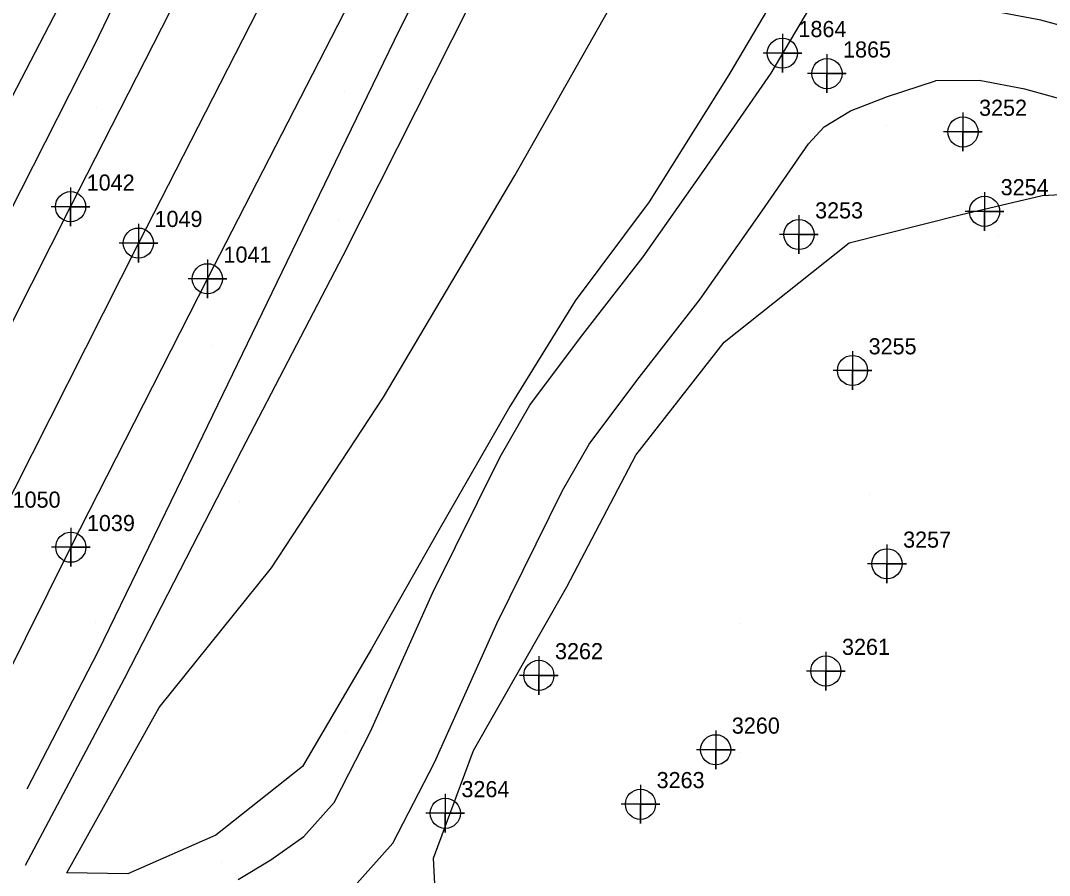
# Model space of a CAD drawing. Extents: x 2062781 to 2066835, y 358981 to 366501.
# Drawn here: x 2063687.7 to 2063847.2, y 360648.4 to 360780.9 of the extents above; entities that cross this region are included whole.
import ezdxf

# ---------------------------------------------------------------- set-up
doc = ezdxf.new("R2010")
doc.units = 0
for name, color, linetype in [('Exist DTM Crownline', 7, 'Continuous'), ('Exist DTM Crownline Cogo Number', 7, 'Continuous'), ('Exist DTM Crownline Cogo Point CELL', 7, 'Continuous'), ('Exist DTM Regular Point CELL', 7, 'Continuous'), ('Exist DTM Regular Point Cogo Number', 7, 'Continuous'), ('Exist Roads EOP', 7, 'Continuous'), ('Exist Roads EOP Cogo Number', 7, 'Continuous'), ('Exist Roads EOP Cogo Point CELL', 7, 'Continuous'), ('PH Exist DTM Breakline', 7, 'Continuous'), ('PH Exist DTM Point', 7, 'Continuous')]:
    doc.layers.add(name, color=color, linetype=linetype)

msp = doc.modelspace()

# ---------------------------------------------------------------- linework, layer by layer
at = {"layer": 'Exist DTM Crownline'}
msp.add_lwpolyline([(2063750.55, 360833.69), (2063727.84, 360789.3), (2063705.93, 360746.41), (2063683.92, 360702.88), (2063663.24, 360662.2), (2063641.44, 360619.31), (2063619.27, 360575.63), (2063598.51, 360534.74), (2063576.26, 360491.01), (2063554.11, 360448.07), (2063531.69, 360403.69), (2063510.6, 360362.17), (2063489.74, 360321.58), (2063468.62, 360279.83), (2063447.14, 360237.46), (2063426.34, 360196.56), (2063406.83, 360158.2), (2063384.9, 360114.87), (2063362.69, 360071.39), (2063342.05, 360030.63), (2063319.97, 359987.39), (2063296.38, 359941.39)], dxfattribs=at)
at = {"layer": 'Exist DTM Crownline Cogo Point CELL'}
msp.add_lwpolyline([(2063705.93, 360749.41), (2063705.93, 360743.41), (2063705.93, 360746.41), (2063708.93, 360746.41), (2063702.93, 360746.41)], dxfattribs=at)
msp.add_lwpolyline([(2063705.93, 360749.41), (2063705.93, 360743.41), (2063705.93, 360746.41), (2063708.93, 360746.41), (2063702.93, 360746.41)], dxfattribs=at)
msp.add_lwpolyline([(2063705.93, 360749.41), (2063705.93, 360743.41), (2063705.93, 360746.41), (2063708.93, 360746.41), (2063702.93, 360746.41)], dxfattribs=at)
msp.add_circle((2063705.93, 360746.41), 2.34, dxfattribs=at)
msp.add_circle((2063705.93, 360746.41), 2.34, dxfattribs=at)
msp.add_circle((2063705.93, 360746.41), 2.34, dxfattribs=at)
at = {"layer": 'Exist DTM Regular Point CELL'}
for points in [[(2063805.8, 360778.86), (2063805.8, 360772.86), (2063805.8, 360775.86), (2063808.8, 360775.86), (2063802.8, 360775.86)], [(2063812.72, 360775.69), (2063812.72, 360769.69), (2063812.72, 360772.69), (2063815.72, 360772.69), (2063809.72, 360772.69)], [(2063833.81, 360766.65), (2063833.81, 360760.65), (2063833.81, 360763.65), (2063836.81, 360763.65), (2063830.81, 360763.65)], [(2063837.16, 360754.33), (2063837.16, 360748.33), (2063837.16, 360751.33), (2063840.16, 360751.33), (2063834.16, 360751.33)], [(2063808.38, 360750.74), (2063808.38, 360744.74), (2063808.38, 360747.74), (2063811.38, 360747.74), (2063805.38, 360747.74)], [(2063816.68, 360729.66), (2063816.68, 360723.66), (2063816.68, 360726.66), (2063819.68, 360726.66), (2063813.68, 360726.66)], [(2063822.03, 360699.68), (2063822.03, 360693.68), (2063822.03, 360696.68), (2063825.03, 360696.68), (2063819.03, 360696.68)], [(2063812.55, 360683.05), (2063812.55, 360677.05), (2063812.55, 360680.05), (2063815.55, 360680.05), (2063809.55, 360680.05)], [(2063768.04, 360682.38), (2063768.04, 360676.38), (2063768.04, 360679.38), (2063771.04, 360679.38), (2063765.04, 360679.38)], [(2063795.47, 360670.84), (2063795.47, 360664.84), (2063795.47, 360667.84), (2063798.47, 360667.84), (2063792.47, 360667.84)], [(2063783.8, 360662.39), (2063783.8, 360656.39), (2063783.8, 360659.39), (2063786.8, 360659.39), (2063780.8, 360659.39)], [(2063753.53, 360660.99), (2063753.53, 360654.99), (2063753.53, 360657.99), (2063756.53, 360657.99), (2063750.53, 360657.99)]]:
    msp.add_lwpolyline(points, dxfattribs=at)
for centre in [(2063805.8, 360775.86), (2063812.72, 360772.69), (2063833.81, 360763.65), (2063837.16, 360751.33), (2063808.38, 360747.74), (2063816.68, 360726.66), (2063822.03, 360696.68), (2063768.04, 360679.38), (2063812.55, 360680.05), (2063795.47, 360667.84), (2063753.53, 360657.99), (2063783.8, 360659.39)]:
    msp.add_circle(centre, 2.34, dxfattribs=at)
at = {"layer": 'Exist Roads EOP'}
for points in [[(2063286.47, 359947.64), (2063309.41, 359993.28), (2063331.5, 360036.62), (2063353.47, 360079.37), (2063374.09, 360120.61), (2063394.89, 360165.38), (2063417.4, 360208.71), (2063436.23, 360246.03), (2063449.27, 360270.89), (2063451.38, 360272.28), (2063457.84, 360285.06), (2063479.58, 360327.99), (2063500.63, 360369.12), (2063521.45, 360410.21), (2063543.5, 360453.45), (2063565.77, 360497.25), (2063587.25, 360539.79), (2063609.2, 360582.5), (2063630.76, 360625.39), (2063652.41, 360668.3), (2063674.4, 360710.54), (2063695.41, 360752.05), (2063717.28, 360794.95), (2063739.23, 360837.72)], [(2063307.08, 359936.09), (2063330.79, 359982.25), (2063353.21, 360026.63), (2063373.94, 360067.35), (2063395.33, 360109.66), (2063417.3, 360152.86), (2063438.53, 360194.57), (2063458.78, 360234.01), (2063479.37, 360275.02), (2063500.83, 360316.36), (2063521.71, 360358), (2063542.56, 360398.65), (2063564.98, 360442.66), (2063586.95, 360486.19), (2063608.7, 360528.89), (2063630.33, 360571.32), (2063652.02, 360613.69), (2063674.28, 360656.66), (2063695.45, 360699.25), (2063716.63, 360740.88), (2063738.76, 360783.94), (2063760.61, 360827.22)]]:
    msp.add_lwpolyline(points, dxfattribs=at)
at = {"layer": 'Exist Roads EOP Cogo Point CELL'}
for points in [[(2063695.41, 360755.05), (2063695.41, 360749.05), (2063695.41, 360752.05), (2063698.41, 360752.05), (2063692.41, 360752.05)], [(2063695.41, 360755.05), (2063695.41, 360749.05), (2063695.41, 360752.05), (2063698.41, 360752.05), (2063692.41, 360752.05)], [(2063695.41, 360755.05), (2063695.41, 360749.05), (2063695.41, 360752.05), (2063698.41, 360752.05), (2063692.41, 360752.05)], [(2063716.63, 360743.88), (2063716.63, 360737.88), (2063716.63, 360740.88), (2063719.63, 360740.88), (2063713.63, 360740.88)], [(2063716.63, 360743.88), (2063716.63, 360737.88), (2063716.63, 360740.88), (2063719.63, 360740.88), (2063713.63, 360740.88)], [(2063716.63, 360743.88), (2063716.63, 360737.88), (2063716.63, 360740.88), (2063719.63, 360740.88), (2063713.63, 360740.88)], [(2063695.45, 360702.25), (2063695.45, 360696.25), (2063695.45, 360699.25), (2063698.45, 360699.25), (2063692.45, 360699.25)], [(2063695.45, 360702.25), (2063695.45, 360696.25), (2063695.45, 360699.25), (2063698.45, 360699.25), (2063692.45, 360699.25)], [(2063695.45, 360702.25), (2063695.45, 360696.25), (2063695.45, 360699.25), (2063698.45, 360699.25), (2063692.45, 360699.25)]]:
    msp.add_lwpolyline(points, dxfattribs=at)
for centre in [(2063695.41, 360752.05), (2063695.41, 360752.05), (2063695.41, 360752.05), (2063716.63, 360740.88), (2063716.63, 360740.88), (2063716.63, 360740.88), (2063695.45, 360699.25), (2063695.45, 360699.25), (2063695.45, 360699.25)]:
    msp.add_circle(centre, 2.34, dxfattribs=at)
at = {"layer": 'PH Exist DTM Breakline'}
for points in [[(2063769.13, 360934.13), (2063753.41, 360901.59), (2063739.18, 360874.1), (2063723.57, 360843.53), (2063709.42, 360816.29), (2063694.88, 360785.61), (2063682, 360760.9), (2063667.48, 360733.07), (2063654.96, 360708.58), (2063648.43, 360695.96), (2063645.39, 360692.37)], [(2063776.97, 360931.53), (2063769.01, 360915.74), (2063760.04, 360897.99), (2063750.63, 360879.63), (2063741.04, 360861.07), (2063731.12, 360841.27), (2063724.4, 360828.6), (2063712.47, 360804.79), (2063699.04, 360776.93), (2063683.86, 360747.2)], [(2063810.81, 360907.56), (2063798.11, 360880.57), (2063782.14, 360845.98), (2063767.56, 360818.52), (2063756.96, 360800.26), (2063746.45, 360779.53), (2063728.94, 360743.51), (2063713.58, 360711.79), (2063699.66, 360683.01), (2063688.61, 360661.71)], [(2063688.4, 360649.97), (2063703.75, 360678.89), (2063721.99, 360714.29), (2063737.7, 360744.48), (2063760.23, 360789.21), (2063783.2, 360833.22), (2063802.01, 360870.93), (2063819.62, 360906.07)], [(2063694.83, 360648.74), (2063709.16, 360674.4), (2063726.55, 360696.08), (2063743.94, 360722.5), (2063764.31, 360756.87), (2063783.76, 360791.26), (2063811.22, 360841.04), (2063835.3, 360891.27)], [(2063887.03, 360841.48), (2063882.43, 360843.91), (2063875.13, 360845.09), (2063866.24, 360845.64), (2063856.77, 360844.48), (2063848.72, 360843.65), (2063842.35, 360840.91), (2063835.82, 360835.3), (2063831.28, 360830.11), (2063825.73, 360821.7), (2063811.83, 360796.77), (2063797.51, 360772.48), (2063785.13, 360752.79), (2063773.69, 360737.45), (2063763.54, 360721.05), (2063752.51, 360701.87), (2063742.07, 360683.49), (2063731.36, 360665.25)], [(2063752.27, 360640.06), (2063751.71, 360651.05), (2063757.92, 360667.75), (2063772.39, 360693.13), (2063783.09, 360713.52), (2063796.78, 360731.06), (2063816.14, 360746.45), (2063833.4, 360750.78), (2063846.09, 360753.8), (2063870.24, 360755.07), (2063894.54, 360756.32), (2063902.97, 360762.61), (2063908.45, 360773.55), (2063914.4, 360787.72), (2063913.93, 360799.67), (2063910.34, 360817.66), (2063899.46, 360833.43), (2063887.03, 360841.48)], [(2063721.42, 360647.74), (2063726.47, 360650.79), (2063731.61, 360654.41), (2063736.27, 360659.64), (2063741.94, 360670.65), (2063751.55, 360692.13), (2063762.02, 360713.26), (2063766.63, 360721.29), (2063774.51, 360731.79), (2063784.23, 360744.28), (2063793.63, 360757.68), (2063804.07, 360772.75), (2063813.06, 360787.99), (2063823.15, 360806.91), (2063828.93, 360817.55), (2063831.93, 360822.49), (2063836.11, 360828.16), (2063841.11, 360832.23), (2063846.56, 360835.38), (2063854.83, 360839.06)], [(2063856.28, 360778.12), (2063845.91, 360780.99), (2063837.35, 360782.61), (2063829.51, 360782.57)], [(2063809.87, 360761.81), (2063812.31, 360764.46), (2063816.35, 360766.91), (2063822.11, 360769.16), (2063829.56, 360771.57)], [(2063853.7, 360767.42), (2063843.41, 360770.26), (2063836.34, 360771.61), (2063829.56, 360771.57)], [(2063692.53, 360633.87), (2063701.87, 360633.37), (2063709.27, 360633.53), (2063717.38, 360634.66), (2063726.14, 360637.74), (2063732.49, 360641.57), (2063738.98, 360646.15), (2063745.41, 360653.36), (2063751.86, 360665.88), (2063761.5, 360687.44), (2063771.73, 360708.07), (2063775.84, 360715.23), (2063783.25, 360725.11), (2063793.08, 360737.74), (2063802.65, 360751.39), (2063809.87, 360761.81)], [(2063731.36, 360665.25), (2063717.95, 360654.61), (2063704.27, 360648.59), (2063694.83, 360648.74)]]:
    msp.add_lwpolyline(points, dxfattribs=at)
at = {"layer": 'PH Exist DTM Point'}
for p, q in [((2063737.93, 360769.86), (2063737.93, 360769.86)), ((2063699.37, 360767.39), (2063699.37, 360767.39)), ((2063839.37, 360767.39), (2063839.37, 360767.39)), ((2063822.03, 360764.69), (2063822.03, 360764.69)), ((2063736.89, 360750.08), (2063736.89, 360750.08)), ((2063839.37, 360747.39), (2063839.37, 360747.39)), ((2063721.15, 360744.53), (2063721.15, 360744.53)), ((2063717.28, 360730.55), (2063717.28, 360730.55)), ((2063819.37, 360707.39), (2063819.37, 360707.39)), ((2063721.62, 360706.32), (2063721.62, 360706.32)), ((2063702.32, 360703.39), (2063702.32, 360703.39)), ((2063699.27, 360687.5), (2063699.27, 360687.5)), ((2063799.37, 360687.39), (2063799.37, 360687.39)), ((2063738.11, 360670.45), (2063738.11, 360670.45)), ((2063799.37, 360667.39), (2063799.37, 360667.39)), ((2063718.87, 360650.32), (2063718.87, 360650.32))]:
    msp.add_line(p, q, dxfattribs=at)

# ---------------------------------------------------------------- texts
at = {"layer": 'Exist DTM Crownline Cogo Number'}
for s, p in [('1049', (2063708.43, 360748.91)), ('1049', (2063708.43, 360748.91)), ('1049', (2063708.43, 360748.91)), ('1050', (2063686.42, 360705.38)), ('1050', (2063686.42, 360705.38)), ('1050', (2063686.42, 360705.38))]:
    msp.add_text(s, height=2.5, dxfattribs=at).set_placement(p)
at = {"layer": 'Exist DTM Regular Point Cogo Number'}
for s, p in [('1864', (2063808.3, 360778.36)), ('1864', (2063808.3, 360778.36)), ('1864', (2063808.3, 360778.36)), ('1865', (2063815.22, 360775.19)), ('1865', (2063815.22, 360775.19)), ('1865', (2063815.22, 360775.19)), ('3252', (2063836.31, 360766.15)), ('3252', (2063836.31, 360766.15)), ('3252', (2063836.31, 360766.15)), ('3254', (2063839.66, 360753.83)), ('3254', (2063839.66, 360753.83)), ('3254', (2063839.66, 360753.83)), ('3253', (2063810.88, 360750.24)), ('3253', (2063810.88, 360750.24)), ('3253', (2063810.88, 360750.24)), ('3255', (2063819.18, 360729.16)), ('3255', (2063819.18, 360729.16)), ('3255', (2063819.18, 360729.16)), ('3257', (2063824.53, 360699.18)), ('3257', (2063824.53, 360699.18)), ('3257', (2063824.53, 360699.18)), ('3262', (2063770.54, 360681.88)), ('3262', (2063770.54, 360681.88)), ('3262', (2063770.54, 360681.88)), ('3261', (2063815.05, 360682.55)), ('3261', (2063815.05, 360682.55)), ('3261', (2063815.05, 360682.55)), ('3260', (2063797.97, 360670.34)), ('3260', (2063797.97, 360670.34)), ('3260', (2063797.97, 360670.34)), ('3263', (2063786.3, 360661.89)), ('3263', (2063786.3, 360661.89)), ('3263', (2063786.3, 360661.89)), ('3264', (2063756.03, 360660.49)), ('3264', (2063756.03, 360660.49)), ('3264', (2063756.03, 360660.49))]:
    msp.add_text(s, height=2.5, dxfattribs=at).set_placement(p)
at = {"layer": 'Exist Roads EOP Cogo Number'}
for s, p in [('1042', (2063697.91, 360754.55)), ('1042', (2063697.91, 360754.55)), ('1042', (2063697.91, 360754.55)), ('1041', (2063719.13, 360743.38)), ('1041', (2063719.13, 360743.38)), ('1041', (2063719.13, 360743.38)), ('1039', (2063697.95, 360701.75)), ('1039', (2063697.95, 360701.75)), ('1039', (2063697.95, 360701.75))]:
    msp.add_text(s, height=2.5, dxfattribs=at).set_placement(p)

doc.saveas('drawing.dxf')
